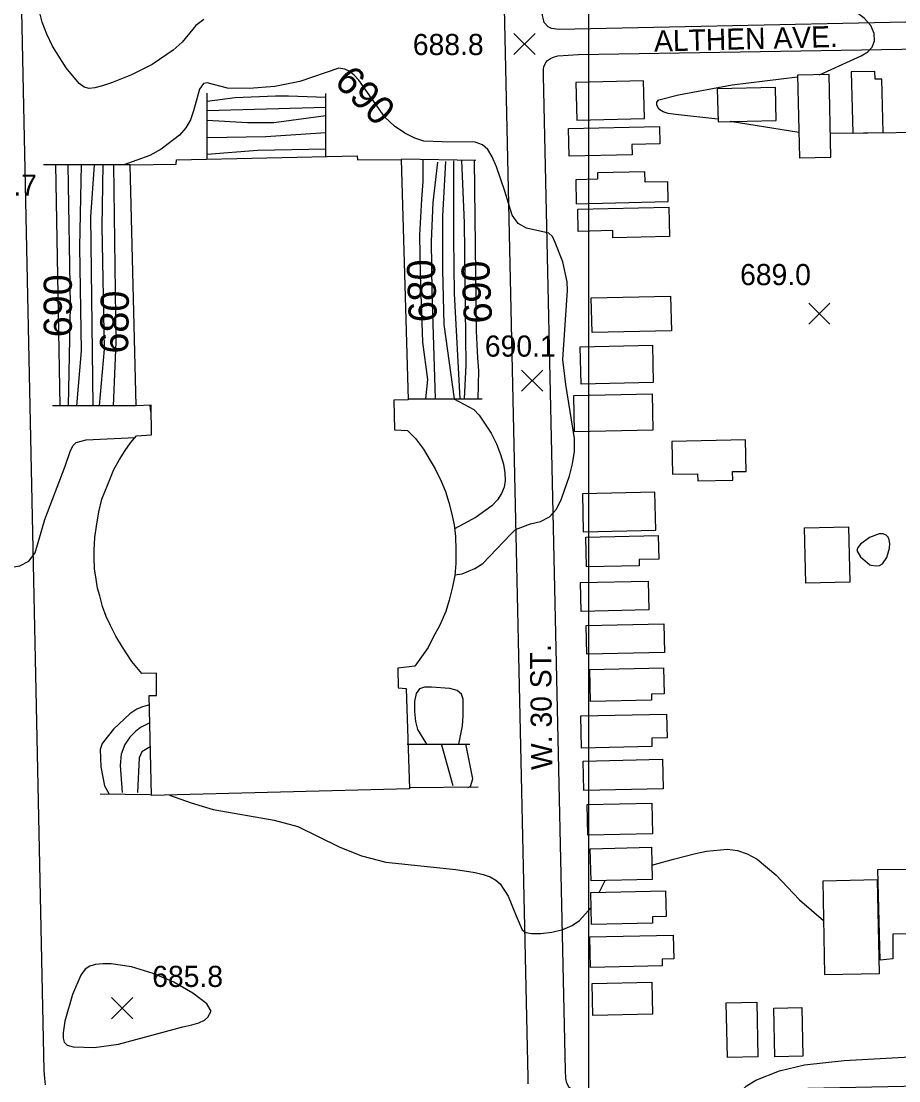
# Model space of a CAD drawing. Extents: x 79600 to 91800, y 75600 to 84400.
# Drawn here: x 83598 to 84220, y 77107 to 77859 of the extents above; entities that cross this region are included whole.
import ezdxf

# ---------------------------------------------------------------- set-up
doc = ezdxf.new("R2010")
doc.units = 0
for name, color, linetype in [('080-085$0$BLDG', 7, 'Continuous'), ('080-085$0$GRID', 7, 'Continuous'), ('080-085$0$INDEX', 7, 'Continuous'), ('080-085$0$INDXLBL', 7, 'Continuous'), ('080-085$0$INTER', 7, 'Continuous'), ('080-085$0$ROAD', 7, 'Continuous'), ('080-085$0$ROAD-NAME', 7, 'Continuous'), ('080-085$0$SPOTMARK', 7, 'Continuous'), ('080-085$0$SPOTS', 7, 'Continuous'), ('080-085$0$WALL', 7, 'Continuous')]:
    doc.layers.add(name, color=color, linetype=linetype)

# ---------------------------------------------------------------- blocks, each defined once
blk = doc.blocks.new('080-085$0$SPOTS')
at = {"layer": '080-085$0$SPOTMARK'}
for p, q in [((-0.5, -0.5), (0.5, 0.5)), ((-0.5, 0.5), (0.5, -0.5))]:
    blk.add_line(p, q, dxfattribs=at)

msp = doc.modelspace()

# ---------------------------------------------------------------- linework, layer by layer
at = {"layer": '080-085$0$BLDG'}
for points in [[(84171.8, 77762.15), (84170.49, 77820.82), (84148.2, 77820.32), (84149.51, 77761.65)], [(84208.86, 77779.64), (84208.02, 77817.61), (84203.09, 77817.5), (84202.96, 77823.03), (84186.29, 77822.66), (84187.26, 77779.16)], [(84039.54, 77789.57), (84038.94, 77816.36), (83990.96, 77815.29), (83991.56, 77788.5)], [(84091.76, 77787.38), (84133.02, 77788.31), (84132.5, 77811.63), (84091.24, 77810.71)], [(84050.46, 77771.71), (84030.77, 77771.27), (84030.94, 77763.95), (83986.3, 77762.95), (83985.87, 77782.58), (84050.19, 77784.01)], [(83679.15, 77585.99), (83674.93, 77756.85), (83707.5, 77757.34), (83707.79, 77760.43), (83835.97, 77763.21), (83836.11, 77760.4), (83867.13, 77760.6), (83872.06, 77590.02), (83861.81, 77589.9), (83862.32, 77568.84), (83871.59, 77568.4), (83877.19, 77562.63), (83882.92, 77555.04), (83887.68, 77547.16), (83891.17, 77541.12), (83895.37, 77532.4), (83898.44, 77525.1), (83900.94, 77517.23), (83902.89, 77510.06), (83904.7, 77501.5), (83905.52, 77493.21), (83905.92, 77483.66), (83905.89, 77474.12), (83905.17, 77465.55), (83903.61, 77457.56), (83901.2, 77448.16), (83898.79, 77440.02), (83894.28, 77429.78), (83889.76, 77421.79), (83886.24, 77414.36), (83876.8, 77401.32), (83864.72, 77399.81), (83864.97, 77385.77), (83870.58, 77385.48), (83872.94, 77314.15), (83690, 77309.54), (83688.49, 77380.44), (83693.54, 77380.43), (83693.58, 77396.29), (83683.33, 77396.03), (83676.19, 77404.47), (83669.62, 77414.6), (83664.86, 77422.61), (83660.95, 77430.06), (83657.88, 77436.39), (83655.37, 77443.55), (83653.56, 77451), (83651.89, 77456.62), (83650.78, 77462.94), (83649.67, 77470.38), (83649.41, 77477.96), (83649.43, 77483.58), (83650.01, 77492.56), (83651.15, 77500.56), (83652.72, 77510.66), (83654.85, 77519.78), (83659.08, 77530.16), (83663.46, 77540.68), (83667.41, 77547.83), (83671.5, 77554.14), (83675.16, 77559.61), (83679.52, 77564.51), (83690.05, 77565.19), (83689.96, 77586.25)], [(84056.08, 77744.78), (84040.14, 77744.42), (84039.97, 77751.86), (84006.29, 77751.11), (84006.39, 77746.53), (83990.93, 77746.18), (83991.31, 77729.22), (84056.4, 77730.68)], [(84057.34, 77705.94), (84017.2, 77705.04), (84017.09, 77710.13), (83992.61, 77709.59), (83992.26, 77725.45), (84056.87, 77726.89)], [(84058.68, 77639.12), (84002.42, 77637.86), (84001.87, 77662.5), (84058.13, 77663.75)], [(84045.82, 77602.43), (83994.68, 77601.29), (83994.09, 77627.69), (84045.23, 77628.83)], [(84045.58, 77568.59), (83990.09, 77567.35), (83989.51, 77593.1), (84045, 77594.34)], [(84059.49, 77537.32), (84077.3, 77537.72), (84077.41, 77532.7), (84102.19, 77533.25), (84102.06, 77539.19), (84111.79, 77539.41), (84111.29, 77561.67), (84058.97, 77560.5)], [(83995.59, 77523.41), (83996.19, 77496.61), (84047.57, 77497.76), (84046.97, 77524.56)], [(84184.31, 77499.99), (84185.18, 77460.78), (84153.97, 77460.08), (84153.1, 77499.29)], [(84049.7, 77477.2), (84035.75, 77476.89), (84035.85, 77472.43), (83998.54, 77471.59), (83998.07, 77492.73), (84049.32, 77493.87)], [(84042.62, 77441.12), (83994.73, 77440.05), (83994.27, 77460.54), (84042.16, 77461.61)], [(84053.76, 77410.86), (83998.72, 77409.63), (83998.26, 77430.05), (84053.3, 77431.28)], [(84053.59, 77381.52), (84044.59, 77381.32), (84044.68, 77377.21), (84001.33, 77376.24), (84000.82, 77398.95), (84053.18, 77400.12)], [(84055.66, 77350.46), (84044.76, 77350.21), (84044.9, 77344.18), (83994.9, 77343.06), (83994.39, 77365.93), (84055.28, 77367.29)], [(84052.8, 77314.28), (83996.55, 77313.03), (83996.08, 77333.91), (84052.33, 77335.17)], [(84045.36, 77282.31), (83999.55, 77281.29), (83999.06, 77303.16), (84044.87, 77304.18)], [(84045.07, 77249.88), (84001.72, 77248.91), (84001.21, 77271.79), (84044.55, 77272.76)], [(84206.82, 77192.76), (84205.17, 77257.02), (84285.57, 77258.06), (84281.8, 77213.73), (84366.94, 77206.06), (84360.8, 77116.42), (84252.62, 77115.18), (84257.53, 77166.66), (84277.6, 77166.18), (84280.35, 77199.14), (84265.66, 77211.95), (84215.71, 77211.25), (84215.66, 77193.57)], [(84206.29, 77183.23), (84204.94, 77249.63), (84166.01, 77248.83), (84167.36, 77182.44)], [(84054.9, 77223.67), (84045.2, 77223.46), (84045.3, 77218.93), (84002.14, 77217.97), (84001.63, 77240.69), (84054.5, 77241.87)], [(84060.34, 77193.62), (84052.06, 77193.44), (84052.17, 77188.7), (84001.4, 77187.57), (84000.91, 77209.24), (84059.97, 77210.56)], [(84045.37, 77154.39), (84002.98, 77153.44), (84002.48, 77176.13), (84044.86, 77177.07)], [(84119.25, 77162.96), (84120.12, 77124.19), (84098.45, 77123.7), (84097.58, 77162.47)], [(84151.14, 77159.2), (84151.92, 77124.64), (84132.02, 77124.19), (84131.25, 77158.75)]]:
    msp.add_lwpolyline(points, close=True, dxfattribs=at)
at = {"layer": '080-085$0$GRID'}
msp.add_line((84000, 80000), (84000, 76000), dxfattribs=at)
at = {"layer": '080-085$0$INDEX'}
msp.add_line((83625.35, 77585.81), (83622.27, 77756.83), dxfattribs=at)
for points in [[(83905.21, 77465.96), (83910.48, 77466.8), (83919.35, 77470.54), (83925, 77474.16), (83944.75, 77494.68), (83948.13, 77498.13), (83958.78, 77502.11), (83965.85, 77503.87), (83972.34, 77507.05), (83977.18, 77512.55), (83980.7, 77519.8), (83986.36, 77536.2), (83988.67, 77544.63), (83990.02, 77553.4), (83990.04, 77562.63), (83983.86, 77600.98), (83981.76, 77618.81), (83984.46, 77660.85), (83984.98, 77667.61), (83984.86, 77673.91), (83981.68, 77688.01), (83976.41, 77701.71), (83974.3, 77705.95), (83971.9, 77708.43), (83955.87, 77711.85), (83949.98, 77715.1), (83945.91, 77721.09), (83940.7, 77738.19), (83934.78, 77755.49), (83931.63, 77762.46), (83928.53, 77767.61), (83924.82, 77771.03), (83919.62, 77772.91), (83896.17, 77773), (83883.07, 77773.64), (83876.72, 77775.61), (83869.66, 77779.19), (83862.35, 77784.26), (83855.47, 77790.58), (83837.08, 77816.75), (83833.9, 77820.42), (83830.7, 77823.01), (83827.17, 77824.69), (83822.95, 77825.27), (83795.36, 77815.95), (83777.6, 77812.3), (83759.45, 77810.92), (83743.93, 77811.25), (83729.64, 77815.05), (83726.86, 77814.44), (83724.1, 77810.37), (83719.96, 77795.06), (83717.73, 77788.82), (83714.45, 77783.05), (83709.96, 77777.73), (83697.03, 77767.81), (83688.87, 77763.53), (83670.44, 77756.83)], [(83729.65, 77801.98), (83749.42, 77804.67), (83777.96, 77805.68), (83787.15, 77805.72), (83813.79, 77804.7)], [(83884.54, 77590.9), (83886.02, 77604.6), (83882.54, 77631.02), (83880.83, 77678.87), (83880.32, 77706.81), (83881.86, 77732.43), (83882.72, 77744.94), (83882.67, 77760.72)], [(83663.19, 77756.83), (83664.88, 77631.14), (83662.9, 77585.81)], [(83918.91, 77760.08), (83920.26, 77638.93), (83921.16, 77619.81), (83921.95, 77610.66), (83921.51, 77590.9)], [(83904.46, 77590.9), (83918.63, 77583.22), (83922.49, 77579.37), (83930.83, 77566.48), (83934.6, 77558.86), (83937.53, 77551.44), (83939.56, 77544.53), (83940.68, 77538.32), (83940.87, 77532.91), (83940.08, 77528.12), (83938.26, 77523.66), (83935.36, 77519.3), (83931.37, 77515.01), (83920.29, 77506.85), (83904.99, 77498.55)], [(83907.95, 77346.01), (83910.66, 77359), (83911.01, 77365.99), (83911.14, 77372.68), (83911.01, 77377.85), (83909.9, 77381.48), (83906.93, 77383.88), (83901.61, 77385.31), (83888.59, 77386.36), (83883.57, 77386.3), (83880.02, 77385.14), (83877.78, 77381.94), (83876.68, 77376.19), (83876.57, 77369), (83877.34, 77361.93), (83878.79, 77356.22), (83884.99, 77346.01)]]:
    msp.add_lwpolyline(points, dxfattribs=at)
at = {"layer": '080-085$0$INTER'}
for p, q in [((83813.77, 77797.47), (83729.62, 77795.09)), ((84149.1, 77779.81), (84100.33, 77787.58)), ((83689.02, 77586.22), (83689.3, 77581.65)), ((83895.68, 77345.41), (83903.67, 77316.51)), ((83872.11, 77339.26), (83872.28, 77339.18)), ((84007.39, 77240.82), (84011.67, 77249.13)), ((84205.62, 77216.16), (84206.22, 77216.24))]:
    msp.add_line(p, q, dxfattribs=at)
for points in [[(83727.13, 77859.92), (83721.53, 77855.63), (83711.88, 77843.89), (83705.53, 77838.04), (83690.5, 77828.01), (83675.83, 77820.68), (83661.8, 77815.03), (83655.38, 77812.82), (83649.98, 77811.34), (83645.88, 77810.89), (83642.45, 77811.82), (83638.84, 77814.54), (83629.47, 77825.62), (83619.89, 77841.06), (83615.89, 77849.42), (83612.63, 77857.96), (83608.33, 77875.2)], [(84163.68, 77820.67), (84180.31, 77828.17), (84193.3, 77834.09), (84197.92, 77836.88), (84201.09, 77840.31), (84202.71, 77844.81), (84202.47, 77850.06), (84200.04, 77855.59), (84195.31, 77860.93), (84189.13, 77865.61), (84182.58, 77869.2), (84165.5, 77873.23)], [(84091.72, 77789.1), (84061.71, 77792.52), (84056.44, 77793.23), (84052.83, 77794.37), (84050.58, 77795.86), (84049.18, 77797.6), (84048.29, 77799.43), (84048.3, 77801.24), (84049.77, 77802.87), (84063.68, 77806.53), (84101.91, 77813.58), (84148.22, 77819.24)], [(83729.6, 77788.54), (83758.08, 77786.87), (83776.73, 77786.85), (83813.75, 77791.76)], [(83729.55, 77776.19), (83771.21, 77776.99), (83813.7, 77779.72)], [(84363.72, 77680.21), (84363.75, 77703.33), (84363.55, 77711.76), (84363.11, 77720.13), (84362.21, 77728.07), (84360.66, 77735.25), (84358.23, 77741.45), (84354.73, 77746.82), (84349.99, 77751.61), (84343.91, 77756.01), (84329.08, 77763.75), (84313.07, 77770.06), (84297.62, 77774.99), (84282.15, 77778.37), (84264.77, 77779.97), (84171.43, 77779.14)], [(83813.66, 77767.99), (83765.3, 77767.04), (83729.5, 77764.17)], [(83630.86, 77756.83), (83632.39, 77656.98), (83631.07, 77585.81)], [(83637.07, 77585.81), (83640.49, 77624.89), (83639.33, 77698.64), (83640.48, 77756.83)], [(83648.8, 77585.81), (83647.29, 77700.71), (83647, 77719.83), (83649.61, 77756.83)], [(83653.18, 77585.81), (83656.69, 77626.18), (83655.11, 77713.11), (83655.81, 77756.83)], [(83892.85, 77758.72), (83889.52, 77730.03), (83888.3, 77702.42), (83888.92, 77666.66), (83891.27, 77590.9)], [(83898.49, 77759.12), (83896.53, 77720.43), (83896.53, 77682.29), (83897.31, 77643.59), (83904.65, 77590.9)], [(83904.21, 77759.53), (83904.14, 77704.41), (83904.61, 77665.65), (83908.6, 77590.9)], [(83912.07, 77590.9), (83913.09, 77614.79), (83912.11, 77715.78), (83910.14, 77759.92)], [(83553.12, 77656.58), (83559.74, 77654.25), (83564.99, 77650.21), (83566.92, 77646.76), (83569.13, 77634.98), (83570.97, 77571.64), (83573.81, 77516.87), (83576.25, 77491.01), (83577.14, 77483.89), (83578.03, 77478.36), (83579.79, 77474.45), (83583.45, 77472.08), (83589.56, 77471.26), (83596.77, 77472.33), (83603.22, 77475.73), (83607.54, 77481.66), (83614.53, 77505.25), (83628.77, 77543.1), (83632.67, 77554.15), (83634.49, 77557.74), (83636.7, 77559.94), (83643.66, 77561.71), (83678.56, 77563.43)], [(83688.63, 77373.76), (83683.72, 77372.38), (83679.69, 77370.62), (83674.62, 77367.36), (83663.05, 77356.45), (83655.15, 77346.4), (83653.62, 77342.17), (83654.08, 77329.92), (83656.74, 77316.27), (83659.81, 77310.93)], [(83688.9, 77361.03), (83682.31, 77357.74), (83678.73, 77355.01), (83674.8, 77350.99), (83671.19, 77345.58), (83668.69, 77338.74), (83667.8, 77330.71), (83669.21, 77311.65)], [(83689.26, 77344.06), (83683.13, 77340.37), (83681.37, 77336.15), (83680.11, 77311.67)], [(83914.3, 77315.1), (83916.37, 77315.89), (83917.84, 77321.3), (83913.02, 77346.13)], [(83702.89, 77309.86), (83718.15, 77304.2), (83733.86, 77299.52), (83777.16, 77292.08), (83793.94, 77287.59), (83823.19, 77273.16), (83838.89, 77266.69), (83856.24, 77262.22), (83905.76, 77257.12), (83919.64, 77254.98), (83925.34, 77253.51), (83930.14, 77251.72), (83934.12, 77249.56), (83937.38, 77246.9), (83942.93, 77238.21), (83948.54, 77224.25), (83952.94, 77214.25), (83955.44, 77212.31), (83959.56, 77211.65), (83966.04, 77211.71), (83973.91, 77212.58), (83981.74, 77214.46), (83988.39, 77217.42), (83993.59, 77220.9), (84001.87, 77230.06)], [(84044.84, 77260.07), (84060.21, 77264.46), (84075.72, 77268.46), (84083.59, 77270.09), (84098.5, 77271.41), (84105.52, 77270.54), (84112.5, 77268.22), (84119.53, 77264.26), (84132.88, 77253.21), (84149.61, 77235.61), (84166.58, 77220.75)], [(84097.71, 77061.79), (84100.93, 77072.15), (84103.8, 77091.51), (84106.54, 77097.92), (84111.67, 77103.28), (84118.69, 77107.65), (84135.26, 77114.17), (84153.02, 77118.4), (84181.23, 77121.67), (84253.61, 77125.5)]]:
    msp.add_lwpolyline(points, dxfattribs=at)
for points in [[(84200.33, 77472.78), (84204.02, 77472.29), (84206.24, 77472.61), (84208.29, 77473.7), (84211.53, 77478.21), (84213.28, 77484.97), (84213.5, 77488.22), (84213.22, 77490.84), (84212.39, 77492.82), (84210.93, 77494.2), (84208.82, 77495.01), (84206.1, 77495.12), (84199.25, 77492.56), (84192.79, 77487.71), (84190.91, 77485.47), (84190.24, 77483.35), (84192.77, 77478.69), (84199.39, 77473.03)], [(83628.32, 77147.8), (83627.4, 77141.12), (83627.38, 77137.49), (83628.18, 77134.6), (83630.37, 77132.53), (83634.61, 77131.23), (83649.48, 77130.75), (83666.58, 77133.05), (83712.36, 77145.52), (83718.6, 77146.81), (83723.75, 77148.25), (83727.55, 77150.11), (83730.12, 77152.24), (83732.33, 77156.56), (83729.42, 77161.7), (83719.35, 77169.34), (83705.81, 77177.04), (83691.25, 77183.23), (83675.84, 77187.95), (83661.55, 77190.14), (83655.5, 77190.15), (83650.42, 77189.6), (83646.42, 77188.48), (83643.12, 77186.22), (83640.08, 77182.08), (83634.05, 77168.37), (83628.62, 77149.49)]]:
    msp.add_lwpolyline(points, close=True, dxfattribs=at)
at = {"layer": '080-085$0$ROAD'}
for points in [[(84336.62, 77860.43), (83979.12, 77852.83), (83973.79, 77853.41), (83971.27, 77854.68), (83968.61, 77857.77), (83968.19, 77859.03), (83967.36, 77862.69), (83967.23, 77865.21), (83950.17, 78638.77), (83950.6, 78643.54), (83951.73, 78646.62), (83953.56, 78649.56), (83955.25, 78651.38), (83956.66, 78652.36), (83959.05, 78653.47), (83963.68, 78654.44), (83971.4, 78654.7), (84336.62, 78656.61)], [(83596.9, 78647.19), (83910.92, 78654.17), (83913.73, 78654.02), (83915.83, 78653.17), (83918.63, 78651.9), (83920.73, 78649.65), (83921.99, 78647.12), (83922.68, 78645.16), (83923.24, 78641.51), (83923.22, 78637.44), (83956.98, 77109.55), (83956.97, 77107.17), (83956.83, 77104.92)], [(83615.04, 77104.33), (83614.35, 77108.96), (83614.08, 77114.58), (83608.88, 77361.53), (83590.78, 78213.1)], [(84336.62, 77105.51), (83996.79, 77098.5), (83994.69, 77098.78), (83990.07, 77100.2), (83986.28, 77102.45), (83984.47, 77105.4), (83983.92, 77108.77), (83983.65, 77114.39), (83968.08, 77819.89), (83968.1, 77824.8), (83968.24, 77826.2), (83969.23, 77828.45), (83969.79, 77829.43), (83970.92, 77830.69), (83972.89, 77832.22), (83975.14, 77833.2), (83978.08, 77834.03), (83992.82, 77834.97), (84336.62, 77840.64)]]:
    msp.add_lwpolyline(points, dxfattribs=at)
at = {"layer": '080-085$0$WALL'}
for p, q in [((83729.49, 77760.92), (83729.67, 77807.55)), ((83813.64, 77762.95), (83813.8, 77807.36)), ((83867.29, 77760.99), (83920.01, 77760.06)), ((83674.94, 77756.83), (83613.45, 77756.83)), ((83872.38, 77590.9), (83924.63, 77590.9)), ((83679.1, 77585.81), (83619.92, 77585.81)), ((83871.38, 77346.01), (83915.84, 77346.01)), ((83653.66, 77310.65), (83689.04, 77310.19)), ((83872.75, 77315.18), (83921.73, 77315.63))]:
    msp.add_line(p, q, dxfattribs=at)

# ---------------------------------------------------------------- block references
at = {"layer": '080-085$0$SPOTMARK', "xscale": 15, "yscale": 15}
for p in [(83954.54, 77842.56), (84163.64, 77651.19), (83960.05, 77603.68), (83669.26, 77158.72)]:
    msp.add_blockref('080-085$0$SPOTS', p, dxfattribs=at)

# ---------------------------------------------------------------- texts
at = {"layer": '080-085$0$INDXLBL'}
for s, rotation, p in [('690', 314.94488, (83818.89, 77814.87)), ('680', 92.04629, (83892.54, 77645.52)), ('690', 92.79378, (83931.71, 77644.74)), ('690', 90, (83633.62, 77634.51)), ('680', 89.11826, (83673.45, 77622.81))]:
    msp.add_text(s, height=20, rotation=rotation, dxfattribs=at).set_placement(p)
at = {"layer": '080-085$0$ROAD-NAME'}
for s, rotation, p in [('ALTHEN AVE.', 1.44972, (84046.52, 77837.09)), ('W. 30 ST.', 90.61562, (83974.32, 77327.71))]:
    msp.add_text(s, height=15, rotation=rotation, dxfattribs=at).set_placement(p)
at = {"layer": '080-085$0$SPOTS'}
for s, p in [('688.8', (83875.4, 77834.65)), ('688.7', (83558.62, 77734.92)), ('689.0', (84107.42, 77671.47)), ('690.1', (83926.47, 77620.75)), ('685.8', (83690.61, 77173.72))]:
    msp.add_text(s, height=15, dxfattribs=at).set_placement(p)

doc.saveas('drawing.dxf')
